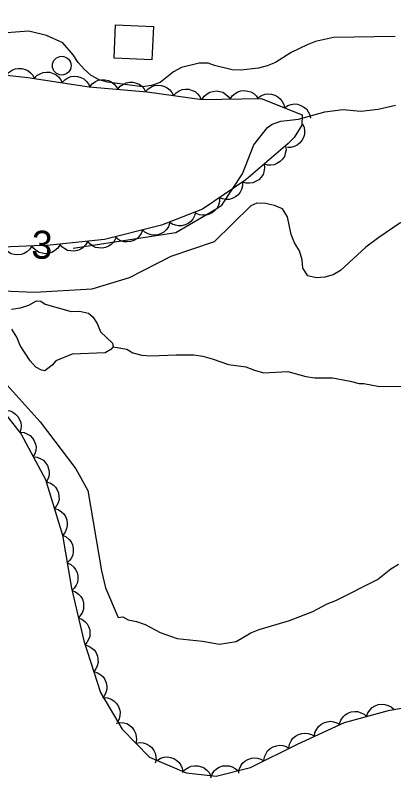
# Model space of a CAD drawing. Extents: x 336540 to 340074, y 5572036 to 5573747.
# Drawn here: x 338059.7 to 338100.2, y 5572667.5 to 5572749.2 of the extents above; entities that cross this region are included whole.
import ezdxf

# ---------------------------------------------------------------- set-up
doc = ezdxf.new("R2010")
doc.units = 0
for name, color, linetype in [('Niveau 2', 7, 'Continuous'), ('Niveau 31', 7, 'Continuous'), ('Niveau 36', 7, 'Continuous'), ('Niveau 4', 7, 'Continuous'), ('Niveau 44', 7, 'Continuous'), ('Niveau 7', 7, 'Continuous')]:
    doc.layers.add(name, color=color, linetype=linetype)

msp = doc.modelspace()

# ---------------------------------------------------------------- linework, layer by layer
at = {"layer": 'Niveau 2'}
for points in [[(338100.37, 5572746.91), (338093.78, 5572746.81), (338091.87, 5572746.37), (338090.98, 5572746.01), (338089.25, 5572745.18), (338087.58, 5572744.12), (338086.69, 5572743.76), (338085.74, 5572743.51), (338083.88, 5572743.3), (338082.92, 5572743.33), (338081.05, 5572743.79), (338080.37, 5572744.06), (338079.42, 5572744.04), (338077.51, 5572743.6), (338076.67, 5572743.12), (338075.24, 5572741.96), (338074.29, 5572741.66), (338073.33, 5572741.52), (338069.6, 5572742), (338068.69, 5572742.26), (338067.84, 5572742.74), (338067.09, 5572743.4), (338066.45, 5572744.12), (338065.93, 5572744.95), (338064.83, 5572746.22), (338063.06, 5572747.02), (338061.19, 5572747.49), (338058.32, 5572747.25)], [(338065.91, 5572724.23), (338076.91, 5572725.9), (338081.31, 5572728.47), (338081.84, 5572728.85), (338084.05, 5572732.18), (338085.24, 5572735.3), (338086.73, 5572737.15), (338087.23, 5572737.53), (338088.13, 5572737.83), (338090.05, 5572738.04), (338092.85, 5572738.83), (338094.77, 5572739.1), (338096.69, 5572738.92), (338098.55, 5572739.13), (338100.41, 5572739.56)], [(338084.95, 5572728.78), (338081.02, 5572724.92), (338076.38, 5572723.33), (338071.92, 5572721.05), (338067.92, 5572719.83), (338061.84, 5572719.5), (338050.64, 5572719.96), (338048.43, 5572720.35), (338045.04, 5572720.52), (338039.81, 5572719.91), (338031.01, 5572716.92), (338026.54, 5572714.67), (338023.44, 5572712.64), (338014.35, 5572704.87), (338008.25, 5572698.62)], [(338108.02, 5572727.67), (338106.25, 5572728.37), (338105.29, 5572728.46), (338104.39, 5572728.33), (338103.49, 5572728.08), (338100.86, 5572726.9), (338098.63, 5572725.38), (338097.24, 5572724.33), (338094.53, 5572721.85), (338093.75, 5572721.38), (338092.85, 5572721.14), (338091.94, 5572721.06), (338091.04, 5572721.26), (338090.51, 5572722.1), (338090.43, 5572723), (338090.13, 5572723.95), (338089.6, 5572724.79), (338089.24, 5572725.68), (338088.86, 5572727.59), (338088.34, 5572728.43), (338087.48, 5572728.8), (338086.52, 5572729.01), (338085.56, 5572729.04), (338084.95, 5572728.78)], [(338055.93, 5572712.78), (338062.38, 5572705.62), (338066.2, 5572700.58), (338067.49, 5572698.28), (338068.95, 5572689.68), (338069.39, 5572687.86), (338070.73, 5572684.69), (338071.23, 5572684.76), (338071.8, 5572684.44), (338072.71, 5572684.23), (338073.62, 5572683.91), (338075.22, 5572683.05), (338077.05, 5572682.41), (338079.76, 5572682.13), (338081.58, 5572681.83), (338083.38, 5572682.1), (338084.94, 5572683.03), (338085.84, 5572683.39), (338089.09, 5572684.37), (338091.56, 5572685.32), (338093.12, 5572686.15), (338094.02, 5572686.5), (338098.49, 5572688.74), (338099.93, 5572689.9), (338100.72, 5572690.37)]]:
    msp.add_lwpolyline(points, dxfattribs=at)
at = {"layer": 'Niveau 31'}
msp.add_lwpolyline([(338074.51, 5572747.98), (338074.36, 5572744.4), (338070.32, 5572744.57), (338070.47, 5572748.15), (338074.51, 5572747.98)], dxfattribs=at)
at = {"layer": 'Niveau 36'}
msp.add_circle((338064.701, 5572743.78), 1, dxfattribs=at)
at = {"layer": 'Niveau 4'}
msp.add_lwpolyline([(338070.19, 5572713.66), (338071.67, 5572713.41), (338072.3, 5572713.03), (338073.26, 5572712.77), (338074.22, 5572712.69), (338076.93, 5572712.81), (338078.85, 5572712.8), (338079.81, 5572712.65), (338080.78, 5572712.39), (338082.54, 5572711.76), (338084.41, 5572711.52), (338085.32, 5572711.15), (338086.29, 5572710.89), (338088.88, 5572711.01), (338090.81, 5572710.49), (338091.77, 5572710.34), (338093.69, 5572710.33), (338095.56, 5572709.98), (338096.53, 5572709.72), (338097.04, 5572709.73), (338098.69, 5572709.43), (338101.57, 5572709.44), (338102.96, 5572709.02)], dxfattribs=at)
at = {"layer": 'Niveau 44'}
for points in [[(338008.01, 5572749.18), (338014.31, 5572747.17), (338020.5, 5572745.74), (338027.29, 5572745.27), (338033.93, 5572745.01), (338054, 5572743.3), (338061.09, 5572742.51), (338067.64, 5572741.53), (338073.84, 5572740.96), (338079.72, 5572740.15)], [(338058.79, 5572742.77), (338059.06, 5572743.08), (338059.41, 5572743.3), (338059.71, 5572743.44), (338060.05, 5572743.49), (338060.42, 5572743.49), (338060.79, 5572743.38), (338061.09, 5572743.26), (338061.36, 5572743.03), (338061.61, 5572742.75), (338061.77, 5572742.43)], [(338061.77, 5572742.41), (338062.05, 5572742.72), (338062.4, 5572742.92), (338062.71, 5572743.05), (338063.06, 5572743.09), (338063.43, 5572743.07), (338063.79, 5572742.95), (338064.09, 5572742.81), (338064.35, 5572742.58), (338064.58, 5572742.29), (338064.74, 5572741.96)], [(338064.74, 5572741.96), (338065.02, 5572742.27), (338065.37, 5572742.48), (338065.68, 5572742.61), (338066.03, 5572742.65), (338066.39, 5572742.62), (338066.76, 5572742.5), (338067.06, 5572742.37), (338067.32, 5572742.13), (338067.55, 5572741.84), (338067.71, 5572741.52)], [(338067.71, 5572741.52), (338067.97, 5572741.85), (338068.31, 5572742.07), (338068.61, 5572742.22), (338068.95, 5572742.28), (338069.32, 5572742.28), (338069.69, 5572742.18), (338070, 5572742.06), (338070.27, 5572741.84), (338070.52, 5572741.56), (338070.69, 5572741.25)], [(338070.69, 5572741.25), (338070.96, 5572741.57), (338071.3, 5572741.8), (338071.59, 5572741.94), (338071.94, 5572742), (338072.31, 5572742), (338072.68, 5572741.9), (338072.98, 5572741.79), (338073.26, 5572741.57), (338073.51, 5572741.29), (338073.68, 5572740.97)], [(338073.68, 5572740.98), (338073.96, 5572741.29), (338074.31, 5572741.5), (338074.61, 5572741.64), (338074.96, 5572741.68), (338075.33, 5572741.66), (338075.7, 5572741.54), (338075.99, 5572741.41), (338076.26, 5572741.18), (338076.49, 5572740.9), (338076.65, 5572740.57)], [(338076.65, 5572740.57), (338076.93, 5572740.88), (338077.28, 5572741.09), (338077.58, 5572741.23), (338077.93, 5572741.27), (338078.3, 5572741.25), (338078.67, 5572741.13), (338078.97, 5572741), (338079.23, 5572740.77), (338079.47, 5572740.49), (338079.63, 5572740.16)], [(338079.72, 5572740.15), (338079.95, 5572740.5), (338080.26, 5572740.76), (338080.54, 5572740.94), (338080.88, 5572741.03), (338081.25, 5572741.07), (338081.62, 5572741.01), (338081.94, 5572740.93), (338082.24, 5572740.74), (338082.51, 5572740.49), (338082.72, 5572740.2)], [(338082.72, 5572740.2), (338082.95, 5572740.55), (338083.26, 5572740.81), (338083.54, 5572740.98), (338083.88, 5572741.08), (338084.25, 5572741.12), (338084.62, 5572741.06), (338084.94, 5572740.98), (338085.24, 5572740.79), (338085.51, 5572740.54), (338085.72, 5572740.24)], [(338079.72, 5572740.15), (338086.04, 5572740.25), (338090.44, 5572738.51), (338090.39, 5572737.39), (338089.56, 5572736.1), (338088.9, 5572735.4), (338084.4, 5572731.56), (338079.77, 5572728.41), (338075.37, 5572726.69), (338069.28, 5572725.16), (338063.48, 5572724.56), (338050.68, 5572724.02), (338044.26, 5572723.65), (338037.68, 5572722.82), (338031.85, 5572721.53), (338026.4, 5572718.99), (338022.61, 5572716.05), (338017.68, 5572711.62), (338012.88, 5572706.8)], [(338085.74, 5572740.37), (338086.09, 5572740.6), (338086.47, 5572740.73), (338086.8, 5572740.78), (338087.15, 5572740.74), (338087.5, 5572740.63), (338087.83, 5572740.44), (338088.09, 5572740.24), (338088.29, 5572739.95), (338088.45, 5572739.62), (338088.53, 5572739.26)], [(338088.53, 5572739.26), (338088.88, 5572739.5), (338089.26, 5572739.62), (338089.59, 5572739.68), (338089.94, 5572739.64), (338090.29, 5572739.53), (338090.62, 5572739.33), (338090.88, 5572739.14), (338091.08, 5572738.85), (338091.24, 5572738.51), (338091.32, 5572738.16)], [(338090.48, 5572737.54), (338090.65, 5572737.15), (338090.69, 5572736.75), (338090.68, 5572736.42), (338090.58, 5572736.08), (338090.4, 5572735.76), (338090.15, 5572735.47), (338089.9, 5572735.26), (338089.58, 5572735.11), (338089.22, 5572735.02), (338088.86, 5572735.01)], [(338088.65, 5572735.19), (338088.7, 5572734.77), (338088.62, 5572734.37), (338088.52, 5572734.06), (338088.32, 5572733.77), (338088.06, 5572733.5), (338087.73, 5572733.31), (338087.43, 5572733.17), (338087.08, 5572733.13), (338086.71, 5572733.14), (338086.37, 5572733.24)], [(338086.37, 5572733.24), (338086.41, 5572732.82), (338086.34, 5572732.42), (338086.24, 5572732.11), (338086.04, 5572731.82), (338085.78, 5572731.56), (338085.45, 5572731.36), (338085.15, 5572731.22), (338084.8, 5572731.18), (338084.43, 5572731.2), (338084.08, 5572731.29)], [(338084.06, 5572731.33), (338084.06, 5572730.91), (338083.94, 5572730.52), (338083.8, 5572730.22), (338083.57, 5572729.95), (338083.29, 5572729.72), (338082.94, 5572729.56), (338082.63, 5572729.46), (338082.28, 5572729.45), (338081.91, 5572729.51), (338081.58, 5572729.64)], [(338081.58, 5572729.64), (338081.58, 5572729.22), (338081.46, 5572728.83), (338081.32, 5572728.53), (338081.09, 5572728.27), (338080.81, 5572728.03), (338080.46, 5572727.87), (338080.15, 5572727.77), (338079.8, 5572727.76), (338079.43, 5572727.82), (338079.1, 5572727.95)], [(338079.01, 5572728.11), (338078.92, 5572727.71), (338078.72, 5572727.35), (338078.52, 5572727.09), (338078.23, 5572726.88), (338077.9, 5572726.72), (338077.53, 5572726.64), (338077.2, 5572726.61), (338076.86, 5572726.68), (338076.51, 5572726.82), (338076.22, 5572727.02)], [(338076.25, 5572726.91), (338076.11, 5572726.52), (338075.87, 5572726.19), (338075.63, 5572725.96), (338075.33, 5572725.79), (338074.98, 5572725.67), (338074.59, 5572725.64), (338074.27, 5572725.65), (338073.94, 5572725.76), (338073.61, 5572725.94), (338073.34, 5572726.18)], [(338073.34, 5572726.18), (338073.2, 5572725.79), (338072.96, 5572725.46), (338072.72, 5572725.23), (338072.42, 5572725.06), (338072.07, 5572724.94), (338071.68, 5572724.91), (338071.36, 5572724.92), (338071.03, 5572725.03), (338070.7, 5572725.21), (338070.43, 5572725.45)], [(338067.48, 5572724.97), (338067.28, 5572724.61), (338066.99, 5572724.32), (338066.73, 5572724.12), (338066.4, 5572723.99), (338066.04, 5572723.92), (338065.66, 5572723.95), (338065.33, 5572724), (338065.02, 5572724.17), (338064.73, 5572724.39), (338064.49, 5572724.66)], [(338070.46, 5572725.28), (338070.27, 5572724.91), (338069.98, 5572724.63), (338069.71, 5572724.43), (338069.39, 5572724.3), (338069.02, 5572724.23), (338068.64, 5572724.26), (338068.32, 5572724.31), (338068.01, 5572724.48), (338067.71, 5572724.7), (338067.48, 5572724.97)], [(338061.5, 5572724.48), (338061.28, 5572724.12), (338060.98, 5572723.85), (338060.7, 5572723.67), (338060.37, 5572723.56), (338060, 5572723.52), (338059.62, 5572723.56), (338059.3, 5572723.64), (338059, 5572723.82), (338058.72, 5572724.06), (338058.5, 5572724.35)], [(338064.5, 5572724.6), (338064.28, 5572724.25), (338063.97, 5572723.98), (338063.7, 5572723.79), (338063.36, 5572723.69), (338063, 5572723.64), (338062.62, 5572723.69), (338062.3, 5572723.77), (338062, 5572723.95), (338061.72, 5572724.19), (338061.5, 5572724.48)], [(338056.87, 5572708.74), (338060.36, 5572704.32), (338062.97, 5572699.44), (338064.8, 5572693.5), (338065.74, 5572687.83), (338067.05, 5572682.18), (338068.85, 5572676.65), (338071.16, 5572672.71), (338074.08, 5572669.72), (338078.01, 5572668.03), (338081.24, 5572667.67), (338084.9, 5572668.62), (338089.92, 5572671.11), (338094.97, 5572673.44), (338099.68, 5572674.71), (338103.55, 5572675.42)], [(338058.36, 5572706.86), (338058.77, 5572706.89), (338059.17, 5572706.8), (338059.48, 5572706.68), (338059.76, 5572706.47), (338060.01, 5572706.2), (338060.2, 5572705.87), (338060.32, 5572705.57), (338060.35, 5572705.22), (338060.32, 5572704.85), (338060.22, 5572704.5)], [(338060.25, 5572704.53), (338060.67, 5572704.48), (338061.04, 5572704.32), (338061.33, 5572704.16), (338061.56, 5572703.9), (338061.77, 5572703.59), (338061.89, 5572703.23), (338061.96, 5572702.91), (338061.93, 5572702.56), (338061.83, 5572702.2), (338061.66, 5572701.88)], [(338061.66, 5572701.88), (338062.08, 5572701.84), (338062.46, 5572701.68), (338062.74, 5572701.51), (338062.98, 5572701.25), (338063.18, 5572700.94), (338063.3, 5572700.58), (338063.37, 5572700.26), (338063.34, 5572699.91), (338063.25, 5572699.55), (338063.08, 5572699.23)], [(338063.04, 5572699.22), (338063.44, 5572699.1), (338063.78, 5572698.87), (338064.02, 5572698.65), (338064.21, 5572698.35), (338064.35, 5572698.01), (338064.4, 5572697.63), (338064.41, 5572697.3), (338064.31, 5572696.97), (338064.15, 5572696.63), (338063.92, 5572696.35)], [(338063.92, 5572696.35), (338064.32, 5572696.23), (338064.66, 5572696), (338064.91, 5572695.78), (338065.09, 5572695.48), (338065.23, 5572695.14), (338065.28, 5572694.76), (338065.29, 5572694.44), (338065.19, 5572694.1), (338065.03, 5572693.76), (338064.81, 5572693.48)], [(338064.8, 5572693.48), (338065.18, 5572693.31), (338065.49, 5572693.04), (338065.7, 5572692.79), (338065.85, 5572692.47), (338065.94, 5572692.11), (338065.94, 5572691.73), (338065.9, 5572691.4), (338065.76, 5572691.08), (338065.55, 5572690.77), (338065.29, 5572690.52)], [(338065.29, 5572690.52), (338065.67, 5572690.35), (338065.98, 5572690.08), (338066.19, 5572689.83), (338066.34, 5572689.51), (338066.43, 5572689.15), (338066.43, 5572688.77), (338066.39, 5572688.44), (338066.25, 5572688.12), (338066.05, 5572687.81), (338065.78, 5572687.56)], [(338065.8, 5572687.57), (338066.19, 5572687.42), (338066.51, 5572687.17), (338066.74, 5572686.93), (338066.91, 5572686.62), (338067.02, 5572686.27), (338067.04, 5572685.89), (338067.03, 5572685.56), (338066.91, 5572685.23), (338066.72, 5572684.91), (338066.48, 5572684.64)], [(338066.48, 5572684.64), (338066.87, 5572684.49), (338067.19, 5572684.24), (338067.42, 5572684.01), (338067.58, 5572683.7), (338067.7, 5572683.35), (338067.72, 5572682.96), (338067.71, 5572682.64), (338067.58, 5572682.31), (338067.4, 5572681.99), (338067.16, 5572681.72)], [(338067.2, 5572681.73), (338067.6, 5572681.62), (338067.94, 5572681.4), (338068.19, 5572681.18), (338068.38, 5572680.89), (338068.52, 5572680.55), (338068.58, 5572680.17), (338068.59, 5572679.84), (338068.5, 5572679.5), (338068.34, 5572679.16), (338068.12, 5572678.88)], [(338068.12, 5572678.88), (338068.53, 5572678.76), (338068.87, 5572678.54), (338069.12, 5572678.33), (338069.31, 5572678.03), (338069.45, 5572677.69), (338069.51, 5572677.31), (338069.52, 5572676.99), (338069.43, 5572676.65), (338069.27, 5572676.31), (338069.05, 5572676.03)], [(338069.18, 5572676.09), (338069.6, 5572676.06), (338069.98, 5572675.92), (338070.27, 5572675.76), (338070.52, 5572675.51), (338070.73, 5572675.21), (338070.87, 5572674.85), (338070.95, 5572674.54), (338070.93, 5572674.18), (338070.85, 5572673.82), (338070.7, 5572673.5)], [(338097.32, 5572674.07), (338097.46, 5572674.47), (338097.69, 5572674.8), (338097.92, 5572675.04), (338098.23, 5572675.21), (338098.57, 5572675.34), (338098.95, 5572675.38), (338099.28, 5572675.37), (338099.62, 5572675.26), (338099.94, 5572675.09), (338100.22, 5572674.85)], [(338094.42, 5572673.29), (338094.56, 5572673.69), (338094.8, 5572674.02), (338095.02, 5572674.26), (338095.33, 5572674.43), (338095.68, 5572674.56), (338096.06, 5572674.6), (338096.38, 5572674.59), (338096.72, 5572674.48), (338097.05, 5572674.31), (338097.32, 5572674.07)], [(338070.52, 5572673.36), (338070.93, 5572673.44), (338071.34, 5572673.39), (338071.66, 5572673.31), (338071.96, 5572673.13), (338072.24, 5572672.89), (338072.46, 5572672.57), (338072.61, 5572672.29), (338072.68, 5572671.94), (338072.69, 5572671.57), (338072.62, 5572671.22)], [(338091.73, 5572671.95), (338091.8, 5572672.36), (338091.98, 5572672.72), (338092.16, 5572673), (338092.43, 5572673.22), (338092.75, 5572673.4), (338093.12, 5572673.5), (338093.45, 5572673.56), (338093.79, 5572673.5), (338094.15, 5572673.39), (338094.46, 5572673.2)], [(338089.01, 5572670.69), (338089.08, 5572671.1), (338089.25, 5572671.47), (338089.44, 5572671.74), (338089.71, 5572671.96), (338090.03, 5572672.15), (338090.4, 5572672.25), (338090.72, 5572672.3), (338091.07, 5572672.25), (338091.42, 5572672.13), (338091.73, 5572671.95)], [(338072.62, 5572671.22), (338073.03, 5572671.29), (338073.43, 5572671.24), (338073.75, 5572671.16), (338074.06, 5572670.98), (338074.34, 5572670.74), (338074.55, 5572670.43), (338074.71, 5572670.14), (338074.78, 5572669.79), (338074.79, 5572669.42), (338074.71, 5572669.07)], [(338086.33, 5572669.33), (338086.39, 5572669.74), (338086.56, 5572670.11), (338086.73, 5572670.39), (338087, 5572670.63), (338087.31, 5572670.82), (338087.68, 5572670.93), (338088, 5572670.99), (338088.35, 5572670.95), (338088.71, 5572670.84), (338089.02, 5572670.66)], [(338074.91, 5572669.36), (338075.27, 5572669.59), (338075.66, 5572669.7), (338075.98, 5572669.74), (338076.33, 5572669.69), (338076.68, 5572669.58), (338077, 5572669.37), (338077.26, 5572669.16), (338077.45, 5572668.87), (338077.6, 5572668.53), (338077.67, 5572668.18)], [(338083.64, 5572668), (338083.7, 5572668.41), (338083.87, 5572668.78), (338084.05, 5572669.06), (338084.31, 5572669.29), (338084.63, 5572669.48), (338084.99, 5572669.59), (338085.31, 5572669.66), (338085.66, 5572669.61), (338086.02, 5572669.51), (338086.33, 5572669.33)], [(338077.64, 5572668.07), (338077.91, 5572668.39), (338078.26, 5572668.61), (338078.55, 5572668.75), (338078.9, 5572668.8), (338079.27, 5572668.79), (338079.64, 5572668.69), (338079.94, 5572668.56), (338080.21, 5572668.34), (338080.46, 5572668.06), (338080.62, 5572667.74)], [(338080.64, 5572667.51), (338080.78, 5572667.91), (338081.02, 5572668.24), (338081.25, 5572668.47), (338081.56, 5572668.64), (338081.91, 5572668.77), (338082.29, 5572668.8), (338082.61, 5572668.8), (338082.95, 5572668.68), (338083.27, 5572668.51), (338083.54, 5572668.27)]]:
    msp.add_lwpolyline(points, dxfattribs=at)
at = {"layer": 'Niveau 7'}
msp.add_lwpolyline([(338059.32, 5572717.69), (338060.28, 5572717.83), (338061.17, 5572718.13), (338062.01, 5572718.6), (338062.46, 5572718.56), (338062.92, 5572718.23), (338065.7, 5572717.45), (338066.61, 5572717.47), (338067.57, 5572717.27), (338068.03, 5572716.88), (338068.5, 5572716.16), (338068.86, 5572715.27), (338070.13, 5572714.05), (338070.19, 5572713.66), (338069.97, 5572713.37), (338069.36, 5572713.02), (338065.81, 5572712.88), (338064.07, 5572712.16), (338063.69, 5572711.7), (338062.91, 5572711.11), (338062.52, 5572711.16), (338061.94, 5572711.49), (338061.31, 5572712.15), (338060.25, 5572713.82), (338059.9, 5572714.71), (338059.37, 5572715.55)], dxfattribs=at)

# ---------------------------------------------------------------- texts
at = {"layer": 'Niveau 2'}
msp.add_text('3', height=3, rotation=357.71698, dxfattribs=at).set_placement((338061.42, 5572723.15))

doc.saveas('drawing.dxf')
